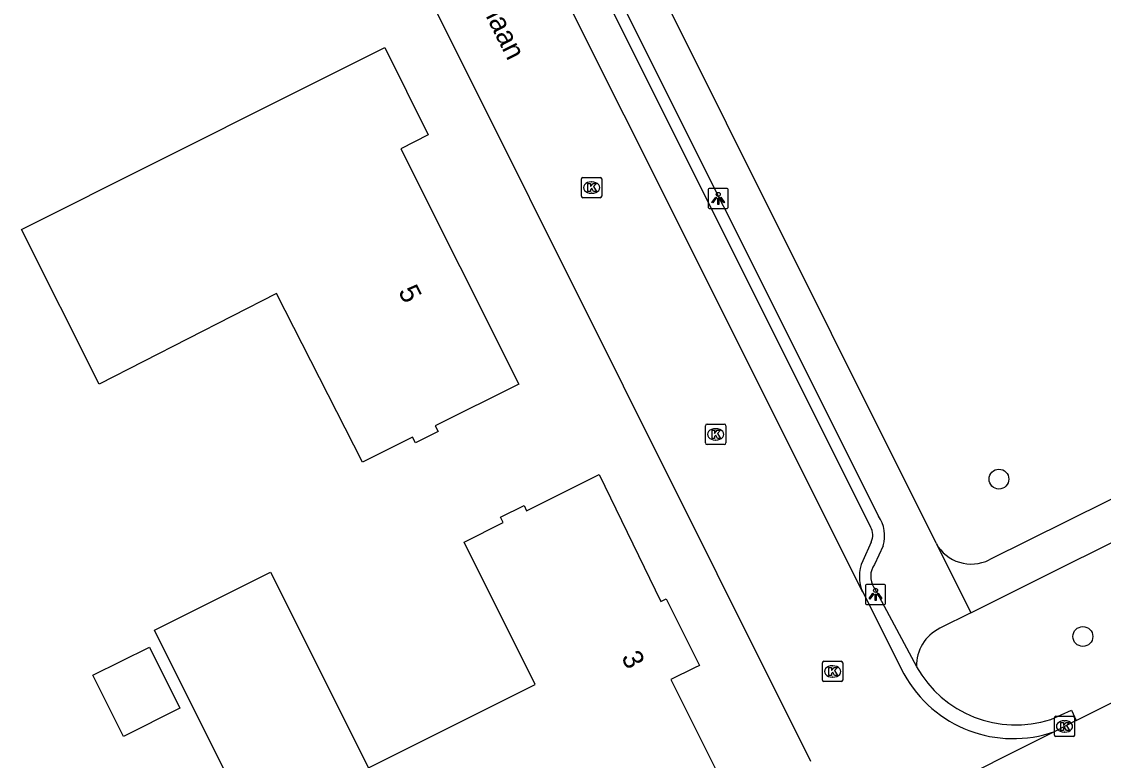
# Model space of a CAD drawing. Extents: x 157321 to 158827, y 386650 to 388532.
# Drawn here: x 158293.5 to 158346.8, y 387111.1 to 387147.5 of the extents above; entities that cross this region are included whole.
import ezdxf

# ---------------------------------------------------------------- set-up
doc = ezdxf.new("R2010")
doc.units = 0
for name, color, linetype in [('IMGEO_Boom', 7, 'Continuous'), ('IMGEO_Kolk', 7, 'Continuous'), ('IMGEO_Lichtpunt', 7, 'Continuous'), ('IMGEO_Openbare_ruimte_label', 7, 'Continuous'), ('IMGEO_Pand', 7, 'Continuous'), ('IMGEO_Pand_nummerreeks', 7, 'Continuous'), ('IMGEO_Rijbaan_lokaal_gesloten', 7, 'Continuous'), ('IMGEO_Rijbaan_lokaal_open', 7, 'Continuous'), ('IMGEO_Voetpad_halfverhard', 7, 'Continuous'), ('IMGEO_Voetpad_open', 7, 'Continuous')]:
    doc.layers.add(name, color=color, linetype=linetype)

msp = doc.modelspace()

# ---------------------------------------------------------------- linework, layer by layer
at = {"layer": 'IMGEO_Boom'}
for centre in [(158341.685, 387124.966), (158345.825, 387117.208)]:
    msp.add_circle(centre, 0.489, dxfattribs=at)
at = {"layer": 'IMGEO_Kolk'}
for p, q in [((158321.093, 387138.908), (158321.093, 387139.76)), ((158321.168, 387139.834), (158322.02, 387139.834)), ((158322.094, 387139.76), (158322.094, 387138.908)), ((158321.581, 387139.614), (158321.606, 387139.614)), ((158322.02, 387138.834), (158321.168, 387138.834)), ((158321.604, 387139.054), (158321.579, 387139.054)), ((158327.211, 387126.746), (158327.211, 387127.598)), ((158327.286, 387127.672), (158328.138, 387127.672)), ((158327.699, 387127.452), (158327.724, 387127.452)), ((158328.212, 387127.598), (158328.212, 387126.746)), ((158328.138, 387126.672), (158327.286, 387126.672)), ((158327.722, 387126.892), (158327.697, 387126.892)), ((158332.981, 387115.059), (158332.981, 387115.911)), ((158333.056, 387115.985), (158333.908, 387115.985)), ((158333.469, 387115.765), (158333.494, 387115.765)), ((158333.982, 387115.911), (158333.982, 387115.059)), ((158333.492, 387115.205), (158333.467, 387115.205)), ((158333.908, 387114.985), (158333.056, 387114.985)), ((158344.419, 387112.35), (158344.419, 387113.202)), ((158344.494, 387113.276), (158345.346, 387113.276)), ((158344.907, 387113.056), (158344.932, 387113.056)), ((158345.42, 387113.202), (158345.42, 387112.35)), ((158345.346, 387112.276), (158344.494, 387112.276)), ((158344.93, 387112.496), (158344.905, 387112.496))]:
    msp.add_line(p, q, dxfattribs=at)
for points in [[(158321.093, 387138.908), (158321.093, 387139.76)], [(158321.168, 387139.834), (158322.02, 387139.834)], [(158322.094, 387139.76), (158322.094, 387138.908)], [(158321.414, 387139.534), (158321.537, 387139.534), (158321.537, 387139.383), (158321.667, 387139.534), (158321.831, 387139.534), (158321.685, 387139.383), (158321.838, 387139.134), (158321.686, 387139.134), (158321.601, 387139.298), (158321.537, 387139.231), (158321.537, 387139.134), (158321.414, 387139.134), (158321.414, 387139.534)], [(158322.02, 387138.834), (158321.168, 387138.834)], [(158327.211, 387126.746), (158327.211, 387127.598)], [(158327.286, 387127.672), (158328.138, 387127.672)], [(158328.212, 387127.598), (158328.212, 387126.746)], [(158327.532, 387127.372), (158327.655, 387127.372), (158327.655, 387127.221), (158327.785, 387127.372), (158327.949, 387127.372), (158327.803, 387127.221), (158327.956, 387126.972), (158327.804, 387126.972), (158327.719, 387127.136), (158327.655, 387127.069), (158327.655, 387126.972), (158327.532, 387126.972), (158327.532, 387127.372)], [(158328.138, 387126.672), (158327.286, 387126.672)], [(158332.981, 387115.059), (158332.981, 387115.911)], [(158333.056, 387115.985), (158333.908, 387115.985)], [(158333.982, 387115.911), (158333.982, 387115.059)], [(158333.302, 387115.685), (158333.425, 387115.685), (158333.425, 387115.534), (158333.555, 387115.685), (158333.719, 387115.685), (158333.573, 387115.534), (158333.726, 387115.285), (158333.574, 387115.285), (158333.489, 387115.449), (158333.425, 387115.382), (158333.425, 387115.285), (158333.302, 387115.285), (158333.302, 387115.685)], [(158333.908, 387114.985), (158333.056, 387114.985)], [(158344.419, 387112.35), (158344.419, 387113.202)], [(158344.494, 387113.276), (158345.346, 387113.276)], [(158345.42, 387113.202), (158345.42, 387112.35)], [(158344.74, 387112.976), (158344.863, 387112.976), (158344.863, 387112.825), (158344.993, 387112.976), (158345.157, 387112.976), (158345.011, 387112.825), (158345.164, 387112.576), (158345.012, 387112.576), (158344.927, 387112.74), (158344.863, 387112.673), (158344.863, 387112.576), (158344.74, 387112.576), (158344.74, 387112.976)], [(158345.346, 387112.276), (158344.494, 387112.276)]]:
    msp.add_lwpolyline(points, dxfattribs=at)
for centre, start, end in [((158321.17, 387139.758), 91.552, 178.448), ((158321.17, 387139.758), 91.552, 178.448), ((158322.018, 387139.758), 1.552, 88.448), ((158322.018, 387139.758), 1.552, 88.448), ((158321.17, 387138.91), 181.552, 268.448), ((158321.17, 387138.91), 181.552, 268.448), ((158322.018, 387138.91), 271.552, 358.448), ((158322.018, 387138.91), 271.552, 358.448), ((158327.288, 387127.596), 91.552, 178.448), ((158327.288, 387127.596), 91.552, 178.448), ((158328.136, 387127.596), 1.552, 88.448), ((158328.136, 387127.596), 1.552, 88.448), ((158327.288, 387126.748), 181.552, 268.448), ((158327.288, 387126.748), 181.552, 268.448), ((158328.136, 387126.748), 271.552, 358.448), ((158328.136, 387126.748), 271.552, 358.448), ((158333.058, 387115.909), 91.552, 178.448), ((158333.058, 387115.909), 91.552, 178.448), ((158333.906, 387115.909), 1.552, 88.448), ((158333.906, 387115.909), 1.552, 88.448), ((158333.058, 387115.061), 181.552, 268.448), ((158333.058, 387115.061), 181.552, 268.448), ((158333.906, 387115.061), 271.552, 358.448), ((158333.906, 387115.061), 271.552, 358.448), ((158344.496, 387113.2), 91.552, 178.448), ((158344.496, 387113.2), 91.552, 178.448), ((158345.344, 387113.2), 1.552, 88.448), ((158345.344, 387113.2), 1.552, 88.448), ((158344.496, 387112.352), 181.552, 268.448), ((158344.496, 387112.352), 181.552, 268.448), ((158345.344, 387112.352), 271.552, 358.448), ((158345.344, 387112.352), 271.552, 358.448)]:
    msp.add_arc(centre, 0.0765, start, end, dxfattribs=at)
for centre, major_axis, ratio, start_param, end_param in [((158321.58, 387139.334), (-0.387, 0.002), 0.722429, 4.712389, 7.853982), ((158321.605, 387139.334), (-0.39, 0.002), 0.717154, 1.570796, 4.712389), ((158327.698, 387127.172), (-0.387, 0.002), 0.722429, 4.712389, 7.853982), ((158327.723, 387127.172), (-0.39, 0.002), 0.717154, 1.570796, 4.712389), ((158333.468, 387115.485), (-0.387, 0.002), 0.722429, 4.712389, 7.853982), ((158333.493, 387115.485), (-0.39, 0.002), 0.717154, 1.570796, 4.712389), ((158344.906, 387112.776), (-0.387, 0.002), 0.722429, 4.712389, 7.853982), ((158344.931, 387112.776), (-0.39, 0.002), 0.717154, 1.570796, 4.712389)]:
    msp.add_ellipse(centre, major_axis=major_axis, ratio=ratio, start_param=start_param, end_param=end_param, dxfattribs=at)
at = {"layer": 'IMGEO_Lichtpunt'}
for p, q in [((158327.34, 387139.202), (158327.34, 387138.395)), ((158327.34, 387139.202), (158327.34, 387138.395)), ((158328.242, 387139.297), (158327.434, 387139.297)), ((158328.242, 387139.297), (158327.434, 387139.297)), ((158328.336, 387138.395), (158328.336, 387139.202)), ((158328.336, 387138.395), (158328.336, 387139.202)), ((158327.434, 387138.301), (158328.242, 387138.301)), ((158327.434, 387138.301), (158328.242, 387138.301)), ((158335.099, 387119.682), (158335.099, 387118.875)), ((158335.099, 387119.682), (158335.099, 387118.875)), ((158336.001, 387119.777), (158335.193, 387119.777)), ((158336.001, 387119.777), (158335.193, 387119.777)), ((158336.095, 387118.875), (158336.095, 387119.682)), ((158336.095, 387118.875), (158336.095, 387119.682)), ((158335.193, 387118.781), (158336.001, 387118.781)), ((158335.193, 387118.781), (158336.001, 387118.781))]:
    msp.add_line(p, q, dxfattribs=at)
for points in [[(158327.714, 387138.866), (158327.753, 387138.838), (158327.565, 387138.576), (158327.527, 387138.603), (158327.714, 387138.866)], [(158327.816, 387138.818), (158327.863, 387138.818), (158327.863, 387138.496), (158327.816, 387138.496), (158327.816, 387138.818)], [(158327.926, 387138.838), (158327.964, 387138.865), (158328.151, 387138.603), (158328.112, 387138.575), (158327.926, 387138.838)], [(158335.473, 387119.346), (158335.512, 387119.318), (158335.324, 387119.056), (158335.286, 387119.083), (158335.473, 387119.346)], [(158335.575, 387119.298), (158335.622, 387119.298), (158335.622, 387118.976), (158335.575, 387118.976), (158335.575, 387119.298)], [(158335.685, 387119.318), (158335.723, 387119.345), (158335.91, 387119.083), (158335.871, 387119.055), (158335.685, 387119.318)]]:
    msp.add_lwpolyline(points, dxfattribs=at)
for centre in [(158327.839, 387139), (158335.598, 387119.48)]:
    msp.add_circle(centre, 0.0994, dxfattribs=at)
for centre, start, end in [((158327.434, 387139.202), 90, 180), ((158327.434, 387139.202), 90, 180), ((158328.242, 387139.202), 0, 90), ((158328.242, 387139.202), 0, 90), ((158327.434, 387138.395), 180, 270), ((158327.434, 387138.395), 180, 270), ((158328.242, 387138.395), 270, 0), ((158328.242, 387138.395), 270, 360), ((158335.193, 387119.682), 90, 180), ((158335.193, 387119.682), 90, 180), ((158336.001, 387119.682), 0, 90), ((158336.001, 387119.682), 0, 90), ((158335.193, 387118.875), 180, 270), ((158335.193, 387118.875), 180, 270), ((158336.001, 387118.875), 270, 0), ((158336.001, 387118.875), 270, 360)]:
    msp.add_arc(centre, 0.0946, start, end, dxfattribs=at)
at = {"layer": 'IMGEO_Pand'}
for points in [[(158306.924, 387144.004), (158311.394, 387146.242), (158313.534, 387141.936), (158312.19, 387141.249), (158317.997, 387129.638), (158313.881, 387127.586), (158314.02, 387127.309), (158312.903, 387126.748), (158312.763, 387127.028), (158310.292, 387125.796), (158306.057, 387134.111), (158297.296, 387129.649), (158293.479, 387137.273), (158306.924, 387144.004)], [(158317.103, 387123.092), (158318.259, 387123.665), (158318.388, 387123.405), (158321.963, 387125.197), (158325.012, 387118.939), (158325.266, 387119.06), (158326.917, 387115.78), (158326.667, 387115.657), (158325.5, 387115.084), (158328.27, 387109.566)], [(158306.502, 387104.594), (158300.036, 387117.518), (158305.762, 387120.38), (158310.584, 387110.74), (158318.804, 387114.851), (158315.3, 387121.856), (158317.235, 387122.826), (158317.103, 387123.092)], [(158299.781, 387116.69), (158301.287, 387113.681), (158298.501, 387112.287), (158296.995, 387115.297), (158299.781, 387116.69)]]:
    msp.add_lwpolyline(points, dxfattribs=at)
at = {"layer": 'IMGEO_Rijbaan_lokaal_gesloten'}
for points in [[(158345.491, 387113.071), (158372.312, 387126.443)], [(158345.491, 387113.071), (158344.442, 387112.531)], [(158344.442, 387112.531), (158332.204, 387106.402)]]:
    msp.add_lwpolyline(points, dxfattribs=at)
at = {"layer": 'IMGEO_Rijbaan_lokaal_open'}
for points in [[(158332.408, 387111.04), (158304.668, 387166.595)], [(158334.97, 387119.389), (158311.435, 387166.432)], [(158334.97, 387119.389), (158337, 387115.366)]]:
    msp.add_lwpolyline(points, dxfattribs=at)
msp.add_arc((158342.383, 387118.311), 6.136, 208.6839, 289.6078, dxfattribs=at)
at = {"layer": 'IMGEO_Voetpad_halfverhard'}
for points in [[(158338.591, 387121.801), (158323.082, 387152.852)], [(158377.983, 387145.647), (158372.986, 387137.096), (158372.239, 387136.366), (158341.211, 387120.994)], [(158340.299, 387118.378), (158373.466, 387134.925)], [(158338.591, 387121.801), (158340.299, 387118.378)], [(158340.299, 387118.378), (158338.764, 387117.612)]]:
    msp.add_lwpolyline(points, dxfattribs=at)
for centre, radius, start, end in [((158340.316, 387122.746), 1.967, 208.707, 297.0538), ((158339.661, 387115.771), 2.048, 115.9843, 181.3775)]:
    msp.add_arc(centre, radius, start, end, dxfattribs=at)
at = {"layer": 'IMGEO_Voetpad_open'}
for points in [[(158314.244, 387164.811), (158335.345, 387122.609)], [(158320.444, 387153.717), (158335.737, 387123.143)], [(158335.387, 387121.86), (158334.969, 387120.942)], [(158335.969, 387121.682), (158335.543, 387120.765)], [(158335.523, 387119.622), (158337.614, 387115.722)], [(158344.237, 387113.122), (158345.258, 387113.573), (158345.491, 387113.071)]]:
    msp.add_lwpolyline(points, dxfattribs=at)
for centre, radius, start, end in [((158334.415, 387122.184), 1.633, 342.0856, 35.9603), ((158334.675, 387122.196), 0.787, 334.7386, 31.6804), ((158336.708, 387120.167), 1.904, 155.9733, 204.1004), ((158336.396, 387120.178), 1.036, 145.4963, 212.4988), ((158342.516, 387118.474), 5.622, 209.3116, 287.8213)]:
    msp.add_arc(centre, radius, start, end, dxfattribs=at)

# ---------------------------------------------------------------- texts
at = {"layer": 'IMGEO_Openbare_ruimte_label'}
msp.add_text('Jo Soeslaan', height=1, rotation=296.5394, dxfattribs=at).set_placement((158314.193, 387152.125))
at = {"layer": 'IMGEO_Pand_nummerreeks'}
for s, rotation, p in [('5', 296.571, (158312.037, 387134.223)), ('3', 296.7186, (158323.038, 387116.191))]:
    msp.add_text(s, height=1, rotation=rotation, dxfattribs=at).set_placement(p)

doc.saveas('drawing.dxf')
